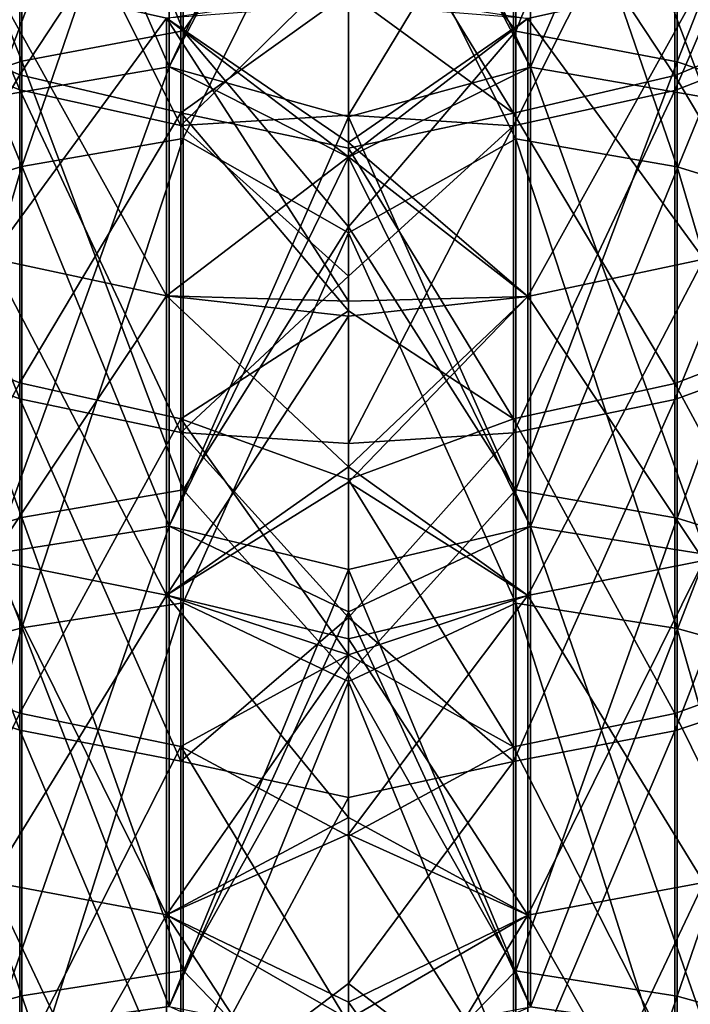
# Model space of a CAD drawing. Header units: millimetres. Extents: x -198 to 325, y 0 to 239.
# Tile 452 of 468: x 145 to 155, y 149 to 164. Entities that reach past the tile are written whole.
import ezdxf

# ---------------------------------------------------------------- set-up
doc = ezdxf.new("R2010")
doc.units = ezdxf.units.MM
doc.header["$LTSCALE"] = 65.185185
for name, color, linetype in [('658', 7, 'CONTINUOUS'), ('659', 7, 'CONTINUOUS'), ('660', 7, 'CONTINUOUS'), ('661', 7, 'CONTINUOUS')]:
    doc.layers.add(name, color=color, linetype=linetype)

msp = doc.modelspace()

# ---------------------------------------------------------------- linework, layer by layer
at = {"layer": '658', "color": 7, "linetype": 'CONTINUOUS', "true_color": 0xe0f2ff}
for points in [[(152.536, 163.638, 15.23), (152.536, 170.222, 20.838), (150, 167.142, 17.791), (152.536, 163.638, 15.23)], [(152.536, 163.638, 15.23), (154.977, 169.716, 21.379), (152.536, 170.222, 20.838), (152.536, 163.638, 15.23)], [(154.977, 163.17, 15.805), (154.977, 169.716, 21.379), (152.536, 163.638, 15.23), (154.977, 163.17, 15.805)], [(154.977, 163.17, 15.805), (157.227, 168.895, 22.258), (154.977, 169.716, 21.379), (154.977, 163.17, 15.805)], [(157.227, 162.41, 16.738), (157.227, 168.895, 22.258), (154.977, 163.17, 15.805), (157.227, 162.41, 16.738)], [(152.536, 168.681, 212.544), (152.536, 162.008, 218.045), (150, 167.052, 214.286), (152.536, 168.681, 212.544)], [(154.977, 168.215, 211.968), (154.977, 161.581, 217.438), (152.536, 168.681, 212.544), (154.977, 168.215, 211.968)], [(152.536, 168.681, 212.544), (154.977, 161.581, 217.438), (152.536, 162.008, 218.045), (152.536, 168.681, 212.544)], [(157.227, 167.456, 211.033), (157.227, 160.889, 216.453), (154.977, 168.215, 211.968), (157.227, 167.456, 211.033)], [(154.977, 168.215, 211.968), (157.227, 160.889, 216.453), (154.977, 161.581, 217.438), (154.977, 168.215, 211.968)], [(154.944, 167.063, 177.874), (154.944, 162.739, 183.323), (157.197, 167.993, 178.63), (154.944, 167.063, 177.874)], [(157.197, 167.993, 178.63), (154.944, 162.739, 183.323), (157.197, 163.615, 184.14), (157.197, 167.993, 178.63)], [(154.944, 162.964, 48.943), (152.501, 166.67, 54.83), (154.944, 167.27, 54.407), (154.944, 162.964, 48.943)], [(154.944, 162.964, 48.943), (154.944, 167.27, 54.407), (157.197, 163.893, 48.188), (154.944, 162.964, 48.943)], [(150, 160.676, 12.632), (152.536, 163.638, 15.23), (150, 167.142, 17.791), (150, 160.676, 12.632)], [(150, 167.052, 214.286), (152.536, 162.008, 218.045), (150, 160.581, 219.438), (150, 167.052, 214.286)], [(152.501, 166.493, 177.41), (152.501, 162.202, 182.821), (154.944, 167.063, 177.874), (152.501, 166.493, 177.41)], [(154.944, 167.063, 177.874), (152.501, 162.202, 182.821), (154.944, 162.739, 183.323), (154.944, 167.063, 177.874)], [(152.501, 162.395, 49.407), (150, 166.472, 54.97), (152.501, 166.67, 54.83), (152.501, 162.395, 49.407)], [(152.501, 162.395, 49.407), (152.501, 166.67, 54.83), (154.944, 162.964, 48.943), (152.501, 162.395, 49.407)], [(150, 164.701, 179.367), (150, 162.366, 182.25), (152.501, 166.493, 177.41), (150, 164.701, 179.367)], [(152.501, 166.493, 177.41), (150, 162.366, 182.25), (152.501, 162.202, 182.821), (152.501, 166.493, 177.41)], [(150, 164.22, 52.021), (150, 166.472, 54.97), (152.501, 162.395, 49.407), (150, 164.22, 52.021)], [(150, 161.864, 49.156), (150, 164.22, 52.021), (152.501, 162.395, 49.407), (150, 161.864, 49.156)], [(157.197, 159.178, 42.963), (154.944, 162.964, 48.943), (157.197, 163.893, 48.188), (157.197, 159.178, 42.963)], [(152.536, 156.692, 10.078), (152.536, 163.638, 15.23), (150, 160.676, 12.632), (152.536, 156.692, 10.078)], [(152.536, 156.692, 10.078), (154.977, 163.17, 15.805), (152.536, 163.638, 15.23), (152.536, 156.692, 10.078)], [(154.944, 162.739, 183.323), (154.944, 158.061, 188.47), (157.197, 163.615, 184.14), (154.944, 162.739, 183.323)], [(157.197, 163.615, 184.14), (154.944, 158.061, 188.47), (157.197, 158.879, 189.346), (157.197, 163.615, 184.14)], [(154.977, 156.265, 10.683), (154.977, 163.17, 15.805), (152.536, 156.692, 10.078), (154.977, 156.265, 10.683)], [(154.977, 156.265, 10.683), (157.227, 162.41, 16.738), (154.977, 163.17, 15.805), (154.977, 156.265, 10.683)], [(154.944, 158.303, 43.78), (152.501, 162.395, 49.407), (154.944, 162.964, 48.943), (154.944, 158.303, 43.78)], [(154.944, 158.303, 43.78), (154.944, 162.964, 48.943), (157.197, 159.178, 42.963), (154.944, 158.303, 43.78)], [(152.501, 162.202, 182.821), (152.501, 157.559, 187.933), (154.944, 162.739, 183.323), (152.501, 162.202, 182.821)], [(154.944, 162.739, 183.323), (152.501, 157.559, 187.933), (154.944, 158.061, 188.47), (154.944, 162.739, 183.323)], [(152.501, 157.766, 44.281), (150, 161.864, 49.156), (152.501, 162.395, 49.407), (152.501, 157.766, 44.281)], [(150, 162.366, 182.25), (150, 159.929, 185.048), (152.501, 162.202, 182.821), (150, 162.366, 182.25)], [(152.501, 157.766, 44.281), (152.501, 162.395, 49.407), (154.944, 158.303, 43.78), (152.501, 157.766, 44.281)], [(157.227, 155.57, 11.666), (157.227, 162.41, 16.738), (154.977, 156.265, 10.683), (157.227, 155.57, 11.666)], [(150, 159.929, 185.048), (150, 157.393, 187.755), (152.501, 162.202, 182.821), (150, 159.929, 185.048)], [(152.501, 162.202, 182.821), (150, 157.393, 187.755), (152.501, 157.559, 187.933), (152.501, 162.202, 182.821)], [(152.536, 162.008, 218.045), (152.536, 154.98, 223.085), (150, 160.581, 219.438), (152.536, 162.008, 218.045)], [(154.977, 161.581, 217.438), (154.977, 154.596, 222.451), (152.536, 162.008, 218.045), (154.977, 161.581, 217.438)], [(152.536, 162.008, 218.045), (154.977, 154.596, 222.451), (152.536, 154.98, 223.085), (152.536, 162.008, 218.045)], [(150, 159.405, 46.377), (150, 161.864, 49.156), (152.501, 157.766, 44.281), (150, 159.405, 46.377)], [(157.227, 160.889, 216.453), (157.227, 153.972, 221.421), (154.977, 161.581, 217.438), (157.227, 160.889, 216.453)], [(154.977, 161.581, 217.438), (157.227, 153.972, 221.421), (154.977, 154.596, 222.451), (154.977, 161.581, 217.438)], [(150, 153.892, 7.898), (152.536, 156.692, 10.078), (150, 160.676, 12.632), (150, 153.892, 7.898)], [(150, 160.581, 219.438), (152.536, 154.98, 223.085), (150, 153.793, 224.166), (150, 160.581, 219.438)], [(150, 156.848, 43.688), (150, 159.405, 46.377), (152.501, 157.766, 44.281), (150, 156.848, 43.688)], [(157.197, 154.124, 38.065), (154.944, 158.303, 43.78), (157.197, 159.178, 42.963), (157.197, 154.124, 38.065)], [(154.944, 158.061, 188.47), (154.944, 153.048, 193.293), (157.197, 158.879, 189.346), (154.944, 158.061, 188.47)], [(157.197, 158.879, 189.346), (154.944, 153.048, 193.293), (157.197, 153.805, 194.223), (157.197, 158.879, 189.346)], [(154.944, 153.307, 38.94), (152.501, 157.766, 44.281), (154.944, 158.303, 43.78), (154.944, 153.307, 38.94)], [(154.944, 153.307, 38.94), (154.944, 158.303, 43.78), (157.197, 154.124, 38.065), (154.944, 153.307, 38.94)], [(152.501, 157.559, 187.933), (152.501, 152.584, 192.723), (154.944, 158.061, 188.47), (152.501, 157.559, 187.933)], [(154.944, 158.061, 188.47), (152.501, 152.584, 192.723), (154.944, 153.048, 193.293), (154.944, 158.061, 188.47)], [(152.501, 152.805, 39.477), (150, 156.848, 43.688), (152.501, 157.766, 44.281), (152.501, 152.805, 39.477)], [(152.501, 152.805, 39.477), (152.501, 157.766, 44.281), (154.944, 153.307, 38.94), (152.501, 152.805, 39.477)], [(150, 157.393, 187.755), (150, 154.761, 190.37), (152.501, 157.559, 187.933), (150, 157.393, 187.755)], [(152.501, 157.559, 187.933), (150, 154.761, 190.37), (152.501, 152.584, 192.723), (152.501, 157.559, 187.933)], [(150, 154.197, 41.093), (150, 156.848, 43.688), (152.501, 152.805, 39.477), (150, 154.197, 41.093)], [(152.536, 149.416, 5.403), (152.536, 156.692, 10.078), (150, 153.892, 7.898), (152.536, 149.416, 5.403)], [(152.536, 149.416, 5.403), (154.977, 156.265, 10.683), (152.536, 156.692, 10.078), (152.536, 149.416, 5.403)], [(154.977, 149.031, 6.036), (154.977, 156.265, 10.683), (152.536, 149.416, 5.403), (154.977, 149.031, 6.036)], [(154.977, 149.031, 6.036), (157.227, 155.57, 11.666), (154.977, 156.265, 10.683), (154.977, 149.031, 6.036)], [(157.227, 148.405, 7.064), (157.227, 155.57, 11.666), (154.977, 149.031, 6.036), (157.227, 148.405, 7.064)], [(152.536, 154.98, 223.085), (152.536, 147.63, 227.642), (150, 153.793, 224.166), (152.536, 154.98, 223.085)], [(154.977, 154.596, 222.451), (154.977, 147.29, 226.983), (152.536, 154.98, 223.085), (154.977, 154.596, 222.451)], [(152.536, 154.98, 223.085), (154.977, 147.29, 226.983), (152.536, 147.63, 227.642), (152.536, 154.98, 223.085)], [(150, 154.761, 190.37), (150, 152.036, 192.888), (152.501, 152.584, 192.723), (150, 154.761, 190.37)], [(157.227, 153.972, 221.421), (157.227, 146.738, 225.913), (154.977, 154.596, 222.451), (157.227, 153.972, 221.421)], [(154.977, 154.596, 222.451), (157.227, 146.738, 225.913), (154.977, 147.29, 226.983), (154.977, 154.596, 222.451)], [(150, 151.453, 38.596), (150, 154.197, 41.093), (152.501, 152.805, 39.477), (150, 151.453, 38.596)], [(157.197, 148.753, 33.516), (154.944, 153.307, 38.94), (157.197, 154.124, 38.065), (157.197, 148.753, 33.516)], [(150, 146.819, 3.609), (152.536, 149.416, 5.403), (150, 153.892, 7.898), (150, 146.819, 3.609)], [(150, 153.793, 224.166), (152.536, 147.63, 227.642), (150, 146.717, 228.448), (150, 153.793, 224.166)], [(154.944, 153.048, 193.293), (154.944, 147.724, 197.771), (157.197, 153.805, 194.223), (154.944, 153.048, 193.293)], [(157.197, 153.805, 194.223), (154.944, 147.724, 197.771), (157.197, 148.416, 198.75), (157.197, 153.805, 194.223)], [(154.944, 147.998, 34.445), (152.501, 152.805, 39.477), (154.944, 153.307, 38.94), (154.944, 147.998, 34.445)], [(154.944, 147.998, 34.445), (154.944, 153.307, 38.94), (157.197, 148.753, 33.516), (154.944, 147.998, 34.445)], [(152.501, 152.584, 192.723), (152.501, 147.3, 197.17), (154.944, 153.048, 193.293), (152.501, 152.584, 192.723)], [(154.944, 153.048, 193.293), (152.501, 147.3, 197.17), (154.944, 147.724, 197.771), (154.944, 153.048, 193.293)], [(152.501, 147.535, 35.014), (150, 151.453, 38.596), (152.501, 152.805, 39.477), (152.501, 147.535, 35.014)], [(152.501, 147.535, 35.014), (152.501, 152.805, 39.477), (154.944, 147.998, 34.445), (152.501, 147.535, 35.014)], [(150, 152.036, 192.888), (150, 149.222, 195.307), (152.501, 152.584, 192.723), (150, 152.036, 192.888)], [(152.501, 152.584, 192.723), (150, 149.222, 195.307), (152.501, 147.3, 197.17), (152.501, 152.584, 192.723)], [(150, 148.621, 36.199), (150, 151.453, 38.596), (152.501, 147.535, 35.014), (150, 148.621, 36.199)], [(152.536, 141.843, 1.227), (152.536, 149.416, 5.403), (150, 146.819, 3.609), (152.536, 141.843, 1.227)], [(152.536, 141.843, 1.227), (154.977, 149.031, 6.036), (152.536, 149.416, 5.403), (152.536, 141.843, 1.227)], [(150, 149.222, 195.307), (150, 146.323, 197.622), (152.501, 147.3, 197.17), (150, 149.222, 195.307)], [(154.977, 141.502, 1.885), (154.977, 149.031, 6.036), (152.536, 141.843, 1.227), (154.977, 141.502, 1.885)], [(154.977, 141.502, 1.885), (157.227, 148.405, 7.064), (154.977, 149.031, 6.036), (154.977, 141.502, 1.885)]]:
    msp.add_3dface(points, dxfattribs=at)
at = {"layer": '659', "color": 7, "linetype": 'CONTINUOUS', "true_color": 0xe0f2ff}
for points in [[(147.499, 163.642, 15.225), (147.499, 170.227, 20.833), (145.056, 169.726, 21.369), (147.499, 163.642, 15.225)], [(147.499, 163.642, 15.225), (150, 167.142, 17.791), (147.499, 170.227, 20.833), (147.499, 163.642, 15.225)], [(145.056, 163.179, 15.794), (145.056, 169.726, 21.369), (142.803, 168.908, 22.243), (145.056, 163.179, 15.794)], [(145.056, 163.179, 15.794), (147.499, 163.642, 15.225), (145.056, 169.726, 21.369), (145.056, 163.179, 15.794)], [(142.803, 162.423, 16.722), (145.056, 163.179, 15.794), (142.803, 168.908, 22.243), (142.803, 162.423, 16.722)], [(147.499, 168.686, 212.55), (147.499, 162.012, 218.051), (145.056, 161.589, 217.449), (147.499, 168.686, 212.55)], [(145.056, 168.223, 211.979), (147.499, 168.686, 212.55), (145.056, 161.589, 217.449), (145.056, 168.223, 211.979)], [(147.499, 168.686, 212.55), (150, 167.052, 214.286), (147.499, 162.012, 218.051), (147.499, 168.686, 212.55)], [(145.056, 168.223, 211.979), (145.056, 161.589, 217.449), (142.803, 160.9, 216.469), (145.056, 168.223, 211.979)], [(142.803, 167.469, 211.048), (145.056, 168.223, 211.979), (142.803, 160.9, 216.469), (142.803, 167.469, 211.048)], [(142.773, 168.008, 178.642), (142.773, 163.63, 184.154), (145.023, 162.749, 183.332), (142.773, 168.008, 178.642)], [(145.023, 167.074, 177.882), (142.773, 168.008, 178.642), (145.023, 162.749, 183.332), (145.023, 167.074, 177.882)], [(145.023, 162.975, 48.935), (142.773, 163.908, 48.175), (145.023, 167.281, 54.399), (145.023, 162.975, 48.935)], [(145.023, 162.975, 48.935), (145.023, 167.281, 54.399), (147.464, 166.676, 54.826), (145.023, 162.975, 48.935)], [(145.023, 167.074, 177.882), (145.023, 162.749, 183.332), (147.464, 162.207, 182.826), (145.023, 167.074, 177.882)], [(147.464, 166.499, 177.414), (145.023, 167.074, 177.882), (147.464, 162.207, 182.826), (147.464, 166.499, 177.414)], [(150, 160.676, 12.632), (150, 167.142, 17.791), (147.499, 163.642, 15.225), (150, 160.676, 12.632)], [(150, 167.052, 214.286), (150, 160.581, 219.438), (147.499, 162.012, 218.051), (150, 167.052, 214.286)], [(147.464, 162.4, 49.402), (145.023, 162.975, 48.935), (147.464, 166.676, 54.826), (147.464, 162.4, 49.402)], [(150, 164.22, 52.021), (147.464, 162.4, 49.402), (147.464, 166.676, 54.826), (150, 164.22, 52.021)], [(150, 164.701, 179.367), (147.464, 166.499, 177.414), (147.464, 162.207, 182.826), (150, 164.701, 179.367)], [(150, 162.366, 182.25), (150, 164.701, 179.367), (147.464, 162.207, 182.826), (150, 162.366, 182.25)], [(150, 164.22, 52.021), (150, 161.864, 49.156), (147.464, 162.4, 49.402), (150, 164.22, 52.021)], [(142.773, 159.192, 42.949), (142.773, 163.908, 48.175), (145.023, 162.975, 48.935), (142.773, 159.192, 42.949)], [(142.773, 163.63, 184.154), (142.773, 158.892, 189.36), (145.023, 158.07, 188.48), (142.773, 163.63, 184.154)], [(145.023, 162.749, 183.332), (142.773, 163.63, 184.154), (145.023, 158.07, 188.48), (145.023, 162.749, 183.332)], [(147.499, 156.696, 10.072), (147.499, 163.642, 15.225), (145.056, 163.179, 15.794), (147.499, 156.696, 10.072)], [(147.499, 156.696, 10.072), (150, 160.676, 12.632), (147.499, 163.642, 15.225), (147.499, 156.696, 10.072)], [(145.056, 156.273, 10.672), (145.056, 163.179, 15.794), (142.803, 162.423, 16.722), (145.056, 156.273, 10.672)], [(145.056, 156.273, 10.672), (147.499, 156.696, 10.072), (145.056, 163.179, 15.794), (145.056, 156.273, 10.672)], [(145.023, 158.313, 43.771), (142.773, 159.192, 42.949), (145.023, 162.975, 48.935), (145.023, 158.313, 43.771)], [(145.023, 158.313, 43.771), (145.023, 162.975, 48.935), (147.464, 162.4, 49.402), (145.023, 158.313, 43.771)], [(145.023, 162.749, 183.332), (145.023, 158.07, 188.48), (147.464, 157.564, 187.938), (145.023, 162.749, 183.332)], [(147.464, 162.207, 182.826), (145.023, 162.749, 183.332), (147.464, 157.564, 187.938), (147.464, 162.207, 182.826)], [(142.803, 155.582, 11.649), (145.056, 156.273, 10.672), (142.803, 162.423, 16.722), (142.803, 155.582, 11.649)], [(147.464, 157.771, 44.276), (145.023, 158.313, 43.771), (147.464, 162.4, 49.402), (147.464, 157.771, 44.276)], [(150, 161.864, 49.156), (150, 159.405, 46.377), (147.464, 162.4, 49.402), (150, 161.864, 49.156)], [(150, 159.405, 46.377), (147.464, 157.771, 44.276), (147.464, 162.4, 49.402), (150, 159.405, 46.377)], [(150, 159.929, 185.048), (150, 162.366, 182.25), (147.464, 162.207, 182.826), (150, 159.929, 185.048)], [(150, 159.929, 185.048), (147.464, 162.207, 182.826), (147.464, 157.564, 187.938), (150, 159.929, 185.048)], [(147.499, 162.012, 218.051), (147.499, 154.984, 223.091), (145.056, 154.603, 222.463), (147.499, 162.012, 218.051)], [(145.056, 161.589, 217.449), (147.499, 162.012, 218.051), (145.056, 154.603, 222.463), (145.056, 161.589, 217.449)], [(147.499, 162.012, 218.051), (150, 160.581, 219.438), (147.499, 154.984, 223.091), (147.499, 162.012, 218.051)], [(145.056, 161.589, 217.449), (145.056, 154.603, 222.463), (142.803, 153.982, 221.438), (145.056, 161.589, 217.449)], [(142.803, 160.9, 216.469), (145.056, 161.589, 217.449), (142.803, 153.982, 221.438), (142.803, 160.9, 216.469)], [(150, 153.892, 7.898), (150, 160.676, 12.632), (147.499, 156.696, 10.072), (150, 153.892, 7.898)], [(150, 160.581, 219.438), (150, 153.793, 224.166), (147.499, 154.984, 223.091), (150, 160.581, 219.438)], [(150, 157.393, 187.755), (150, 159.929, 185.048), (147.464, 157.564, 187.938), (150, 157.393, 187.755)], [(150, 159.405, 46.377), (150, 156.848, 43.688), (147.464, 157.771, 44.276), (150, 159.405, 46.377)], [(142.773, 154.137, 38.051), (142.773, 159.192, 42.949), (145.023, 158.313, 43.771), (142.773, 154.137, 38.051)], [(142.773, 158.892, 189.36), (142.773, 153.817, 194.238), (145.023, 153.057, 193.304), (142.773, 158.892, 189.36)], [(145.023, 158.07, 188.48), (142.773, 158.892, 189.36), (145.023, 153.057, 193.304), (145.023, 158.07, 188.48)], [(145.023, 153.316, 38.93), (142.773, 154.137, 38.051), (145.023, 158.313, 43.771), (145.023, 153.316, 38.93)], [(145.023, 153.316, 38.93), (145.023, 158.313, 43.771), (147.464, 157.771, 44.276), (145.023, 153.316, 38.93)], [(145.023, 158.07, 188.48), (145.023, 153.057, 193.304), (147.464, 152.588, 192.729), (145.023, 158.07, 188.48)], [(147.464, 157.564, 187.938), (145.023, 158.07, 188.48), (147.464, 152.588, 192.729), (147.464, 157.564, 187.938)], [(147.464, 152.81, 39.471), (145.023, 153.316, 38.93), (147.464, 157.771, 44.276), (147.464, 152.81, 39.471)], [(150, 156.848, 43.688), (150, 154.197, 41.093), (147.464, 157.771, 44.276), (150, 156.848, 43.688)], [(150, 154.197, 41.093), (147.464, 152.81, 39.471), (147.464, 157.771, 44.276), (150, 154.197, 41.093)], [(150, 154.761, 190.37), (150, 157.393, 187.755), (147.464, 157.564, 187.938), (150, 154.761, 190.37)], [(150, 154.761, 190.37), (147.464, 157.564, 187.938), (147.464, 152.588, 192.729), (150, 154.761, 190.37)], [(147.499, 149.42, 5.397), (147.499, 156.696, 10.072), (145.056, 156.273, 10.672), (147.499, 149.42, 5.397)], [(147.499, 149.42, 5.397), (150, 153.892, 7.898), (147.499, 156.696, 10.072), (147.499, 149.42, 5.397)], [(145.056, 149.038, 6.024), (145.056, 156.273, 10.672), (142.803, 155.582, 11.649), (145.056, 149.038, 6.024)], [(145.056, 149.038, 6.024), (147.499, 149.42, 5.397), (145.056, 156.273, 10.672), (145.056, 149.038, 6.024)], [(142.803, 148.416, 7.047), (145.056, 149.038, 6.024), (142.803, 155.582, 11.649), (142.803, 148.416, 7.047)], [(147.499, 154.984, 223.091), (147.499, 147.633, 227.648), (145.056, 147.296, 226.995), (147.499, 154.984, 223.091)], [(145.056, 154.603, 222.463), (147.499, 154.984, 223.091), (145.056, 147.296, 226.995), (145.056, 154.603, 222.463)], [(147.499, 154.984, 223.091), (150, 153.793, 224.166), (147.499, 147.633, 227.648), (147.499, 154.984, 223.091)], [(150, 152.036, 192.888), (150, 154.761, 190.37), (147.464, 152.588, 192.729), (150, 152.036, 192.888)], [(145.056, 154.603, 222.463), (145.056, 147.296, 226.995), (142.803, 146.747, 225.93), (145.056, 154.603, 222.463)], [(142.803, 153.982, 221.438), (145.056, 154.603, 222.463), (142.803, 146.747, 225.93), (142.803, 153.982, 221.438)], [(142.773, 148.766, 33.501), (142.773, 154.137, 38.051), (145.023, 153.316, 38.93), (142.773, 148.766, 33.501)], [(150, 154.197, 41.093), (150, 151.453, 38.596), (147.464, 152.81, 39.471), (150, 154.197, 41.093)], [(142.773, 153.817, 194.238), (142.773, 148.427, 198.766), (145.023, 147.732, 197.782), (142.773, 153.817, 194.238)], [(145.023, 153.057, 193.304), (142.773, 153.817, 194.238), (145.023, 147.732, 197.782), (145.023, 153.057, 193.304)], [(150, 146.819, 3.609), (150, 153.892, 7.898), (147.499, 149.42, 5.397), (150, 146.819, 3.609)], [(150, 153.793, 224.166), (150, 146.717, 228.448), (147.499, 147.633, 227.648), (150, 153.793, 224.166)], [(145.023, 148.006, 34.434), (142.773, 148.766, 33.501), (145.023, 153.316, 38.93), (145.023, 148.006, 34.434)], [(145.023, 148.006, 34.434), (145.023, 153.316, 38.93), (147.464, 152.81, 39.471), (145.023, 148.006, 34.434)], [(145.023, 153.057, 193.304), (145.023, 147.732, 197.782), (147.464, 147.304, 197.176), (145.023, 153.057, 193.304)], [(147.464, 152.588, 192.729), (145.023, 153.057, 193.304), (147.464, 147.304, 197.176), (147.464, 152.588, 192.729)], [(147.464, 147.539, 35.009), (145.023, 148.006, 34.434), (147.464, 152.81, 39.471), (147.464, 147.539, 35.009)], [(150, 151.453, 38.596), (150, 148.621, 36.199), (147.464, 152.81, 39.471), (150, 151.453, 38.596)], [(150, 148.621, 36.199), (147.464, 147.539, 35.009), (147.464, 152.81, 39.471), (150, 148.621, 36.199)], [(150, 152.036, 192.888), (147.464, 152.588, 192.729), (147.464, 147.304, 197.176), (150, 152.036, 192.888)], [(150, 149.222, 195.307), (150, 152.036, 192.888), (147.464, 147.304, 197.176), (150, 149.222, 195.307)], [(147.499, 141.846, 1.221), (147.499, 149.42, 5.397), (145.056, 149.038, 6.024), (147.499, 141.846, 1.221)], [(147.499, 141.846, 1.221), (150, 146.819, 3.609), (147.499, 149.42, 5.397), (147.499, 141.846, 1.221)], [(150, 146.323, 197.622), (150, 149.222, 195.307), (147.464, 147.304, 197.176), (150, 146.323, 197.622)], [(145.056, 141.508, 1.873), (145.056, 149.038, 6.024), (142.803, 148.416, 7.047), (145.056, 141.508, 1.873)], [(145.056, 141.508, 1.873), (147.499, 141.846, 1.221), (145.056, 149.038, 6.024), (145.056, 141.508, 1.873)]]:
    msp.add_3dface(points, dxfattribs=at)
at = {"layer": '660', "color": 7, "linetype": 'CONTINUOUS', "true_color": 0xe0f2ff}
for points in [[(147.285, 163.097, 219.733), (147.285, 169.711, 214.305), (144.618, 162.64, 219.137), (147.285, 163.097, 219.733)], [(144.618, 162.64, 219.137), (147.285, 169.711, 214.305), (144.618, 169.216, 213.74), (144.618, 162.64, 219.137)], [(147.285, 169.711, 17.695), (147.285, 163.097, 12.267), (144.618, 169.216, 18.26), (147.285, 169.711, 17.695)], [(147.285, 169.711, 17.695), (150, 168.288, 16.14), (147.285, 163.097, 12.267), (147.285, 169.711, 17.695)], [(147.285, 163.097, 219.733), (150, 168.867, 215.365), (147.285, 169.711, 214.305), (147.285, 163.097, 219.733)], [(144.618, 169.216, 18.26), (147.285, 163.097, 12.267), (144.618, 162.64, 12.863), (144.618, 169.216, 18.26)], [(150, 162.338, 220.621), (150, 168.867, 215.365), (147.285, 163.097, 219.733), (150, 162.338, 220.621)], [(150, 168.288, 16.14), (150, 161.728, 10.922), (147.285, 163.097, 12.267), (150, 168.288, 16.14)], [(144.579, 160.198, 183.262), (144.579, 164.433, 178.102), (147.244, 159.628, 182.762), (144.579, 160.198, 183.262)], [(147.244, 159.628, 182.762), (144.579, 164.433, 178.102), (147.244, 163.831, 177.64), (147.244, 159.628, 182.762)], [(144.579, 164.433, 53.898), (144.579, 160.198, 48.738), (147.244, 163.831, 54.36), (144.579, 164.433, 53.898)], [(150, 161.949, 179.614), (147.244, 163.831, 177.64), (150, 164.244, 176.675), (150, 161.949, 179.614)], [(150, 164.04, 55.054), (147.244, 163.831, 54.36), (150, 161.735, 52.123), (150, 164.04, 55.054)], [(147.244, 163.831, 54.36), (144.579, 160.198, 48.738), (147.244, 159.628, 49.238), (147.244, 163.831, 54.36)], [(147.244, 159.628, 182.762), (147.244, 163.831, 177.64), (150, 159.547, 182.466), (147.244, 159.628, 182.762)], [(150, 159.547, 182.466), (147.244, 163.831, 177.64), (150, 161.949, 179.614), (150, 159.547, 182.466)], [(147.244, 163.831, 54.36), (147.244, 159.628, 49.238), (150, 161.735, 52.123), (147.244, 163.831, 54.36)], [(147.285, 156.142, 224.716), (147.285, 163.097, 219.733), (144.618, 155.725, 224.092), (147.285, 156.142, 224.716)], [(144.618, 155.725, 224.092), (147.285, 163.097, 219.733), (144.618, 162.64, 219.137), (144.618, 155.725, 224.092)], [(147.285, 163.097, 12.267), (147.285, 156.142, 7.284), (144.618, 162.64, 12.863), (147.285, 163.097, 12.267)], [(147.285, 163.097, 12.267), (150, 161.728, 10.922), (147.285, 156.142, 7.284), (147.285, 163.097, 12.267)], [(147.285, 156.142, 224.716), (150, 162.338, 220.621), (147.285, 163.097, 219.733), (147.285, 156.142, 224.716)], [(144.618, 162.64, 12.863), (147.285, 156.142, 7.284), (144.618, 155.725, 7.908), (144.618, 162.64, 12.863)], [(150, 155.486, 225.449), (150, 162.338, 220.621), (147.285, 156.142, 224.716), (150, 155.486, 225.449)], [(150, 161.735, 52.123), (147.244, 159.628, 49.238), (150, 159.324, 49.279), (150, 161.735, 52.123)], [(150, 161.728, 10.922), (150, 154.848, 6.134), (147.285, 156.142, 7.284), (150, 161.728, 10.922)], [(144.579, 155.635, 188.135), (144.579, 160.198, 183.262), (147.244, 155.098, 187.598), (144.579, 155.635, 188.135)], [(147.244, 155.098, 187.598), (144.579, 160.198, 183.262), (147.244, 159.628, 182.762), (147.244, 155.098, 187.598)], [(144.579, 160.198, 48.738), (144.579, 155.635, 43.865), (147.244, 159.628, 49.238), (144.579, 160.198, 48.738)], [(147.244, 159.628, 49.238), (144.579, 155.635, 43.865), (147.244, 155.098, 44.402), (147.244, 159.628, 49.238)], [(147.244, 155.098, 187.598), (147.244, 159.628, 182.762), (150, 157.042, 185.228), (147.244, 155.098, 187.598)], [(150, 157.042, 185.228), (147.244, 159.628, 182.762), (150, 159.547, 182.466), (150, 157.042, 185.228)], [(147.244, 159.628, 49.238), (147.244, 155.098, 44.402), (150, 159.324, 49.279), (147.244, 159.628, 49.238)], [(150, 159.324, 49.279), (147.244, 155.098, 44.402), (150, 156.809, 46.525), (150, 159.324, 49.279)], [(150, 154.437, 187.896), (147.244, 155.098, 187.598), (150, 157.042, 185.228), (150, 154.437, 187.896)], [(150, 156.809, 46.525), (147.244, 155.098, 44.402), (150, 154.195, 43.867), (150, 156.809, 46.525)], [(147.285, 148.876, 229.235), (147.285, 156.142, 224.716), (144.618, 148.501, 228.584), (147.285, 148.876, 229.235)], [(144.618, 148.501, 228.584), (147.285, 156.142, 224.716), (144.618, 155.725, 224.092), (144.618, 148.501, 228.584)], [(147.285, 156.142, 7.284), (147.285, 148.876, 2.765), (144.618, 155.725, 7.908), (147.285, 156.142, 7.284)], [(147.285, 156.142, 7.284), (150, 154.848, 6.134), (147.285, 148.876, 2.765), (147.285, 156.142, 7.284)], [(147.285, 148.876, 229.235), (150, 155.486, 225.449), (147.285, 156.142, 224.716), (147.285, 148.876, 229.235)], [(144.618, 155.725, 7.908), (147.285, 148.876, 2.765), (144.618, 148.501, 3.416), (144.618, 155.725, 7.908)], [(144.579, 150.762, 192.698), (144.579, 155.635, 188.135), (147.244, 150.262, 192.128), (144.579, 150.762, 192.698)], [(147.244, 150.262, 192.128), (144.579, 155.635, 188.135), (147.244, 155.098, 187.598), (147.244, 150.262, 192.128)], [(144.579, 155.635, 43.865), (144.579, 150.762, 39.302), (147.244, 155.098, 44.402), (144.579, 155.635, 43.865)], [(150, 148.339, 229.828), (150, 155.486, 225.449), (147.285, 148.876, 229.235), (150, 148.339, 229.828)], [(147.244, 155.098, 44.402), (144.579, 150.762, 39.302), (147.244, 150.262, 39.872), (147.244, 155.098, 44.402)], [(147.244, 150.262, 192.128), (147.244, 155.098, 187.598), (150, 151.735, 190.465), (147.244, 150.262, 192.128)], [(150, 151.735, 190.465), (147.244, 155.098, 187.598), (150, 154.437, 187.896), (150, 151.735, 190.465)], [(147.244, 155.098, 44.402), (147.244, 150.262, 39.872), (150, 154.195, 43.867), (147.244, 155.098, 44.402)], [(150, 154.848, 6.134), (150, 147.676, 1.796), (147.285, 148.876, 2.765), (150, 154.848, 6.134)], [(150, 154.195, 43.867), (147.244, 150.262, 39.872), (150, 151.484, 41.306), (150, 154.195, 43.867)], [(150, 148.939, 192.933), (147.244, 150.262, 192.128), (150, 151.735, 190.465), (150, 148.939, 192.933)], [(150, 151.484, 41.306), (147.244, 150.262, 39.872), (150, 148.681, 38.848), (150, 151.484, 41.306)], [(144.579, 145.602, 196.933), (144.579, 150.762, 192.698), (147.244, 145.14, 196.331), (144.579, 145.602, 196.933)], [(147.244, 145.14, 196.331), (144.579, 150.762, 192.698), (147.244, 150.262, 192.128), (147.244, 145.14, 196.331)], [(144.579, 150.762, 39.302), (144.579, 145.602, 35.067), (147.244, 150.262, 39.872), (144.579, 150.762, 39.302)], [(147.244, 150.262, 39.872), (144.579, 145.602, 35.067), (147.244, 145.14, 35.669), (147.244, 150.262, 39.872)], [(147.244, 145.14, 196.331), (147.244, 150.262, 192.128), (150, 146.055, 195.296), (147.244, 145.14, 196.331)], [(150, 146.055, 195.296), (147.244, 150.262, 192.128), (150, 148.939, 192.933), (150, 146.055, 195.296)], [(147.244, 150.262, 39.872), (147.244, 145.14, 35.669), (150, 148.681, 38.848), (147.244, 150.262, 39.872)]]:
    msp.add_3dface(points, dxfattribs=at)
at = {"layer": '661', "color": 7, "linetype": 'CONTINUOUS', "true_color": 0xe0f2ff}
for points in [[(150, 168.288, 16.14), (152.756, 169.706, 17.701), (152.756, 163.092, 12.273), (150, 168.288, 16.14)], [(150, 168.867, 215.365), (152.756, 163.092, 219.727), (152.756, 169.706, 214.299), (150, 168.867, 215.365)], [(152.756, 163.092, 219.727), (155.421, 169.206, 213.729), (152.756, 169.706, 214.299), (152.756, 163.092, 219.727)], [(155.421, 169.206, 18.271), (155.421, 162.631, 12.875), (152.756, 169.706, 17.701), (155.421, 169.206, 18.271)], [(152.756, 169.706, 17.701), (155.421, 162.631, 12.875), (152.756, 163.092, 12.273), (152.756, 169.706, 17.701)], [(155.421, 162.631, 219.125), (155.421, 169.206, 213.729), (152.756, 163.092, 219.727), (155.421, 162.631, 219.125)], [(150, 168.867, 215.365), (150, 162.338, 220.621), (152.756, 163.092, 219.727), (150, 168.867, 215.365)], [(150, 161.728, 10.922), (150, 168.288, 16.14), (152.756, 163.092, 12.273), (150, 161.728, 10.922)], [(155.382, 160.187, 183.253), (152.715, 163.825, 177.636), (155.382, 164.421, 178.093), (155.382, 160.187, 183.253)], [(152.715, 163.825, 54.364), (152.715, 159.622, 49.243), (155.382, 164.421, 53.907), (152.715, 163.825, 54.364)], [(155.382, 164.421, 53.907), (152.715, 159.622, 49.243), (155.382, 160.187, 48.747), (155.382, 164.421, 53.907)], [(150, 161.949, 179.614), (150, 164.244, 176.675), (152.715, 163.825, 177.636), (150, 161.949, 179.614)], [(150, 164.04, 55.054), (150, 161.735, 52.123), (152.715, 163.825, 54.364), (150, 164.04, 55.054)], [(152.715, 159.622, 182.757), (150, 161.949, 179.614), (152.715, 163.825, 177.636), (152.715, 159.622, 182.757)], [(152.715, 163.825, 54.364), (150, 161.735, 52.123), (152.715, 159.622, 49.243), (152.715, 163.825, 54.364)], [(152.715, 159.622, 182.757), (152.715, 163.825, 177.636), (155.382, 160.187, 183.253), (152.715, 159.622, 182.757)], [(150, 161.728, 10.922), (152.756, 163.092, 12.273), (152.756, 156.138, 7.29), (150, 161.728, 10.922)], [(150, 162.338, 220.621), (152.756, 156.138, 224.71), (152.756, 163.092, 219.727), (150, 162.338, 220.621)], [(152.756, 156.138, 224.71), (155.421, 162.631, 219.125), (152.756, 163.092, 219.727), (152.756, 156.138, 224.71)], [(155.421, 162.631, 12.875), (155.421, 155.716, 7.921), (152.756, 163.092, 12.273), (155.421, 162.631, 12.875)], [(152.756, 163.092, 12.273), (155.421, 155.716, 7.921), (152.756, 156.138, 7.29), (152.756, 163.092, 12.273)], [(155.421, 155.716, 224.079), (155.421, 162.631, 219.125), (152.756, 156.138, 224.71), (155.421, 155.716, 224.079)], [(150, 162.338, 220.621), (150, 155.486, 225.449), (152.756, 156.138, 224.71), (150, 162.338, 220.621)], [(150, 159.547, 182.466), (150, 161.949, 179.614), (152.715, 159.622, 182.757), (150, 159.547, 182.466)], [(150, 161.735, 52.123), (150, 159.324, 49.279), (152.715, 159.622, 49.243), (150, 161.735, 52.123)], [(150, 154.848, 6.134), (150, 161.728, 10.922), (152.756, 156.138, 7.29), (150, 154.848, 6.134)], [(155.382, 155.624, 188.124), (152.715, 159.622, 182.757), (155.382, 160.187, 183.253), (155.382, 155.624, 188.124)], [(152.715, 159.622, 49.243), (152.715, 155.093, 44.407), (155.382, 160.187, 48.747), (152.715, 159.622, 49.243)], [(155.382, 160.187, 48.747), (152.715, 155.093, 44.407), (155.382, 155.624, 43.876), (155.382, 160.187, 48.747)], [(150, 157.042, 185.228), (150, 159.547, 182.466), (152.715, 159.622, 182.757), (150, 157.042, 185.228)], [(152.715, 155.093, 187.593), (150, 157.042, 185.228), (152.715, 159.622, 182.757), (152.715, 155.093, 187.593)], [(150, 159.324, 49.279), (150, 156.809, 46.525), (152.715, 159.622, 49.243), (150, 159.324, 49.279)], [(152.715, 159.622, 49.243), (150, 156.809, 46.525), (152.715, 155.093, 44.407), (152.715, 159.622, 49.243)], [(152.715, 155.093, 187.593), (152.715, 159.622, 182.757), (155.382, 155.624, 188.124), (152.715, 155.093, 187.593)], [(150, 154.437, 187.896), (150, 157.042, 185.228), (152.715, 155.093, 187.593), (150, 154.437, 187.896)], [(150, 156.809, 46.525), (150, 154.195, 43.867), (152.715, 155.093, 44.407), (150, 156.809, 46.525)], [(150, 154.848, 6.134), (152.756, 156.138, 7.29), (152.756, 148.872, 2.772), (150, 154.848, 6.134)], [(150, 155.486, 225.449), (152.756, 148.872, 229.228), (152.756, 156.138, 224.71), (150, 155.486, 225.449)], [(152.756, 148.872, 229.228), (155.421, 155.716, 224.079), (152.756, 156.138, 224.71), (152.756, 148.872, 229.228)], [(155.421, 155.716, 7.921), (155.421, 148.493, 3.429), (152.756, 156.138, 7.29), (155.421, 155.716, 7.921)], [(152.756, 156.138, 7.29), (155.421, 148.493, 3.429), (152.756, 148.872, 2.772), (152.756, 156.138, 7.29)], [(155.382, 150.753, 192.687), (152.715, 155.093, 187.593), (155.382, 155.624, 188.124), (155.382, 150.753, 192.687)], [(152.715, 155.093, 44.407), (152.715, 150.257, 39.878), (155.382, 155.624, 43.876), (152.715, 155.093, 44.407)], [(155.382, 155.624, 43.876), (152.715, 150.257, 39.878), (155.382, 150.753, 39.313), (155.382, 155.624, 43.876)], [(155.421, 148.493, 228.571), (155.421, 155.716, 224.079), (152.756, 148.872, 229.228), (155.421, 148.493, 228.571)], [(150, 155.486, 225.449), (150, 148.339, 229.828), (152.756, 148.872, 229.228), (150, 155.486, 225.449)], [(152.715, 150.257, 192.122), (150, 154.437, 187.896), (152.715, 155.093, 187.593), (152.715, 150.257, 192.122)], [(150, 154.195, 43.867), (150, 151.484, 41.306), (152.715, 155.093, 44.407), (150, 154.195, 43.867)], [(152.715, 155.093, 44.407), (150, 151.484, 41.306), (152.715, 150.257, 39.878), (152.715, 155.093, 44.407)], [(152.715, 150.257, 192.122), (152.715, 155.093, 187.593), (155.382, 150.753, 192.687), (152.715, 150.257, 192.122)], [(150, 147.676, 1.796), (150, 154.848, 6.134), (152.756, 148.872, 2.772), (150, 147.676, 1.796)], [(150, 151.735, 190.465), (150, 154.437, 187.896), (152.715, 150.257, 192.122), (150, 151.735, 190.465)], [(150, 148.939, 192.933), (150, 151.735, 190.465), (152.715, 150.257, 192.122), (150, 148.939, 192.933)], [(150, 151.484, 41.306), (150, 148.681, 38.848), (152.715, 150.257, 39.878), (150, 151.484, 41.306)], [(155.382, 145.593, 196.921), (152.715, 150.257, 192.122), (155.382, 150.753, 192.687), (155.382, 145.593, 196.921)], [(152.715, 150.257, 39.878), (152.715, 145.136, 35.675), (155.382, 150.753, 39.313), (152.715, 150.257, 39.878)], [(155.382, 150.753, 39.313), (152.715, 145.136, 35.675), (155.382, 145.593, 35.079), (155.382, 150.753, 39.313)], [(152.715, 145.136, 196.325), (150, 148.939, 192.933), (152.715, 150.257, 192.122), (152.715, 145.136, 196.325)], [(150, 148.681, 38.848), (150, 145.789, 36.494), (152.715, 150.257, 39.878), (150, 148.681, 38.848)], [(152.715, 150.257, 39.878), (150, 145.789, 36.494), (152.715, 145.136, 35.675), (152.715, 150.257, 39.878)], [(152.715, 145.136, 196.325), (152.715, 150.257, 192.122), (155.382, 145.593, 196.921), (152.715, 145.136, 196.325)], [(150, 146.055, 195.296), (150, 148.939, 192.933), (152.715, 145.136, 196.325), (150, 146.055, 195.296)]]:
    msp.add_3dface(points, dxfattribs=at)

doc.saveas('drawing.dxf')
